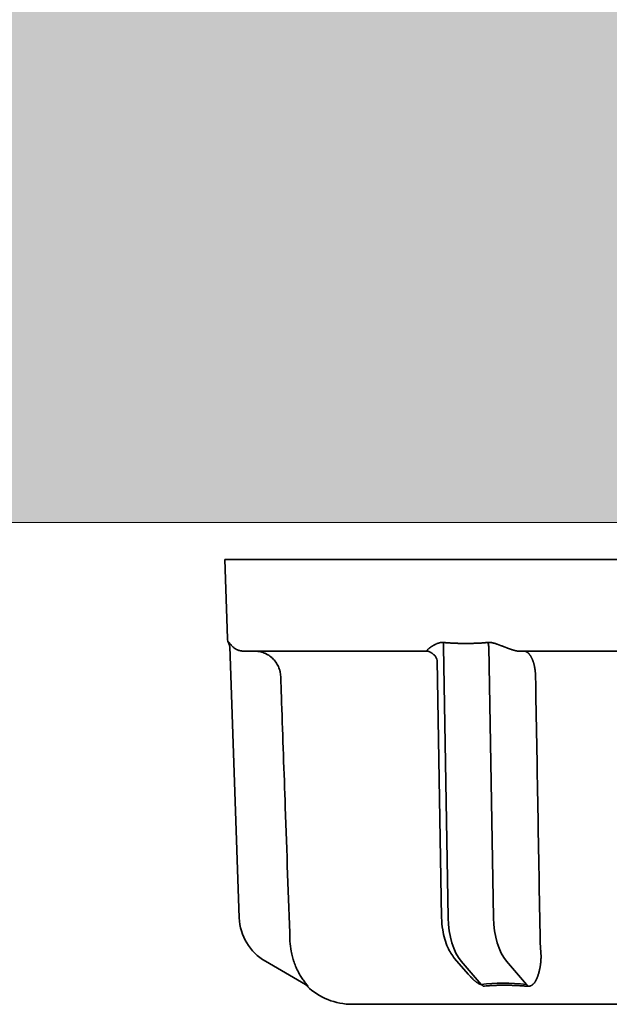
# Model space of a CAD drawing. Extents: x 3940905 to 4145695, y 925352 to 1109797.
# Tile 584 of 656: x 4010908 to 4010930, y 1102060 to 1102098. Entities that reach past the tile are written whole.
import ezdxf

# ---------------------------------------------------------------- set-up
doc = ezdxf.new("R2010")
doc.units = 0
doc.header["$LTSCALE"] = 750
doc.header["$MEASUREMENT"] = 0
for name, color, linetype, lineweight in [('CKD Equipments', 252, 'CONTINUOUS', 0), ('HATCH', 7, 'CONTINUOUS', 0), ('wall', 7, 'CONTINUOUS', 25)]:
    doc.layers.add(name, color=color, linetype=linetype, lineweight=lineweight)

msp = doc.modelspace()

# ---------------------------------------------------------------- hatches: boundary and pattern name
at = {"layer": 'HATCH'}
h = msp.add_hatch(color=8, dxfattribs=at)
h.dxf.hatch_style = 1
h.paths.add_polyline_path([(4016977.745, 1102308.435), (4004382.745, 1102308.435), (4004382.745, 1088263.435), (4004252.745, 1088263.435), (4004252.745, 1074300.435), (4004415.745, 1074300.435), (4004415.745, 1067776.415), (4004872.745, 1067776.415), (4004872.745, 1072350.435), (4004872.745, 1074463.435), (4004482.745, 1074463.435), (4004482.745, 1088033.463), (4004607.745, 1088033.434), (4004607.745, 1102078.435), (4016977.745, 1102078.435)])

# ---------------------------------------------------------------- linework, layer by layer
at = {"layer": 'CKD Equipments', "color": 7, "linetype": 'Continuous', "lineweight": 35}
for p, q in [((4010952.11, 1102077.016, 1431.4), (4010915.61, 1102077.016, 1431.4)), ((4010915.715, 1102073.999, 1431.4), (4010915.61, 1102077.016, 1431.4)), ((4010915.759, 1102073.81, 1431.4), (4010915.771, 1102073.847, 1431.4)), ((4010915.801, 1102073.695, 1431.4), (4010916.163, 1102063.324, 1431.4)), ((4010916.328, 1102073.516, 1431.4), (4010923.362, 1102073.516, 1431.4)), ((4010924.145, 1102063.324, 1431.4), (4010923.964, 1102073.695, 1431.4)), ((4010925.696, 1102073.695, 1431.4), (4010925.877, 1102063.324, 1431.4)), ((4010926.826, 1102073.516, 1431.4), (4010940.893, 1102073.516, 1431.4)), ((4010923.724, 1102073.163, 1431.4), (4010923.895, 1102063.333, 1431.4)), ((4010917.162, 1102061.662, 1431.4), (4010918.692, 1102060.778, 1431.4)), ((4010924.392, 1102061.768, 1431.4), (4010924.914, 1102061.164, 1431.4)), ((4010925.41, 1102060.778, 1431.4), (4010924.645, 1102061.662, 1431.4)), ((4010926.377, 1102061.662, 1431.4), (4010927.142, 1102060.778, 1431.4)), ((4010918.767, 1102060.718, 1431.4), (4010918.714, 1102060.747, 1431.4)), ((4010933.86, 1102060.016, 1431.4), (4010920.48, 1102060.016, 1431.4))]:
    msp.add_line(p, q, dxfattribs=at)
for centre, radius, start, end in [((4010916.215, 1102074.016, 1431.4), 0.5, 182, 204.2309), ((4010918.162, 1102063.394, 1431.4), 2, 182, 240), ((4010920.48, 1102062.516, 1431.4), 2.5, 226.4161, 270)]:
    msp.add_arc(centre, radius, start, end, dxfattribs=at)
for centre, major_axis, ratio, start_param, end_param in [((4010915.304, 1102073.605, 1431.4), (0.5, 0.017), 1, 6.264222, 6.674122), ((4010925.145, 1102063.394, 1431.4), (0, -2), 0.5, 4.747296, 5.759587), ((4010926.877, 1102063.394, 1431.4), (0, 2), 0.5, 1.605703, 2.617994), ((4010918.442, 1102060.345, 1431.4), (0.25, 0.433), 0.982349, 6.042057, 6.283185), ((4010928.618, 1102058.074, 1431.4), (-5.284, 1.525), 0.433013, 5.117554, 5.483229), ((4010925.285, 1102060.345, 1431.4), (-0.06, 0.496), 0.631469, 5.449559, 5.690691), ((4010927.017, 1102060.345, 1431.4), (0.05, 0.498), 0.350879, 5.561487, 5.802334)]:
    msp.add_ellipse(centre, major_axis=major_axis, ratio=ratio, start_param=start_param, end_param=end_param, dxfattribs=at)
for points, knots in [([(4010915.771, 1102073.847, 1431.4), (4010915.771, 1102073.849, 1431.4), (4010915.773, 1102073.85, 1431.4), (4010915.777, 1102073.848, 1431.4), (4010915.779, 1102073.845, 1431.4), (4010915.786, 1102073.836, 1431.4), (4010915.79, 1102073.831, 1431.4), (4010915.798, 1102073.818, 1431.4), (4010915.803, 1102073.811, 1431.4), (4010915.814, 1102073.795, 1431.4), (4010915.821, 1102073.786, 1431.4), (4010915.834, 1102073.769, 1431.4), (4010915.841, 1102073.759, 1431.4), (4010915.865, 1102073.732, 1431.4), (4010915.882, 1102073.712, 1431.4), (4010915.913, 1102073.683, 1431.4), (4010915.924, 1102073.673, 1431.4), (4010915.948, 1102073.654, 1431.4), (4010915.96, 1102073.645, 1431.4), (4010915.986, 1102073.626, 1431.4), (4010916, 1102073.617, 1431.4), (4010916.022, 1102073.603, 1431.4), (4010916.03, 1102073.599, 1431.4), (4010916.046, 1102073.59, 1431.4), (4010916.054, 1102073.586, 1431.4), (4010916.08, 1102073.573, 1431.4), (4010916.098, 1102073.565, 1431.4), (4010916.136, 1102073.55, 1431.4), (4010916.157, 1102073.543, 1431.4), (4010916.19, 1102073.534, 1431.4), (4010916.201, 1102073.531, 1431.4), (4010916.225, 1102073.526, 1431.4), (4010916.237, 1102073.524, 1431.4), (4010916.262, 1102073.52, 1431.4), (4010916.275, 1102073.519, 1431.4), (4010916.301, 1102073.517, 1431.4), (4010916.315, 1102073.516, 1431.4), (4010916.328, 1102073.516, 1431.4)], [0, 0, 0, 0, 0.0625, 0.0625, 0.125, 0.125, 0.1875, 0.1875, 0.25, 0.25, 0.3125, 0.3125, 0.375, 0.375, 0.5, 0.5, 0.5625, 0.5625, 0.625, 0.625, 0.6875, 0.6875, 0.71875, 0.71875, 0.75, 0.75, 0.8125, 0.8125, 0.875, 0.875, 0.90625, 0.90625, 0.9375, 0.9375, 0.96875, 0.96875, 1, 1, 1, 1]), ([(4010916.745, 1102073.516, 1431.4), (4010916.778, 1102073.516, 1431.4), (4010916.81, 1102073.515, 1431.4), (4010916.874, 1102073.509, 1431.4), (4010916.905, 1102073.504, 1431.4), (4010916.999, 1102073.486, 1431.4), (4010917.06, 1102073.468, 1431.4), (4010917.134, 1102073.438, 1431.4), (4010917.149, 1102073.431, 1431.4), (4010917.178, 1102073.418, 1431.4), (4010917.221, 1102073.397, 1431.4), (4010917.29, 1102073.357, 1431.4), (4010917.342, 1102073.32, 1431.4), (4010917.379, 1102073.29, 1431.4), (4010917.392, 1102073.28, 1431.4), (4010917.416, 1102073.259, 1431.4), (4010917.428, 1102073.248, 1431.4), (4010917.462, 1102073.214, 1431.4), (4010917.484, 1102073.191, 1431.4), (4010917.516, 1102073.154, 1431.4), (4010917.526, 1102073.142, 1431.4), (4010917.546, 1102073.116, 1431.4), (4010917.555, 1102073.103, 1431.4), (4010917.601, 1102073.038, 1431.4), (4010917.633, 1102072.982, 1431.4), (4010917.672, 1102072.895, 1431.4), (4010917.683, 1102072.865, 1431.4), (4010917.698, 1102072.819, 1431.4), (4010917.703, 1102072.804, 1431.4), (4010917.712, 1102072.773, 1431.4), (4010917.716, 1102072.757, 1431.4), (4010917.734, 1102072.679, 1431.4), (4010917.742, 1102072.616, 1431.4), (4010917.745, 1102072.551, 1431.4)], [0, 0, 0, 0, 0.0625, 0.0625, 0.125, 0.125, 0.25, 0.25, 0.28125, 0.28125, 0.3125, 0.375, 0.4375, 0.4375, 0.46875, 0.46875, 0.5, 0.5, 0.5625, 0.5625, 0.59375, 0.59375, 0.625, 0.625, 0.75, 0.75, 0.8125, 0.8125, 0.84375, 0.84375, 0.875, 0.875, 1, 1, 1, 1]), ([(4010923.362, 1102073.516, 1431.4), (4010923.361, 1102073.516, 1431.4), (4010923.359, 1102073.516, 1431.4), (4010923.356, 1102073.517, 1431.4), (4010923.353, 1102073.517, 1431.4), (4010923.351, 1102073.517, 1431.4), (4010923.348, 1102073.518, 1431.4), (4010923.346, 1102073.519, 1431.4), (4010923.344, 1102073.519, 1431.4), (4010923.343, 1102073.52, 1431.4), (4010923.341, 1102073.521, 1431.4), (4010923.34, 1102073.522, 1431.4), (4010923.339, 1102073.524, 1431.4), (4010923.338, 1102073.525, 1431.4), (4010923.337, 1102073.527, 1431.4), (4010923.337, 1102073.528, 1431.4), (4010923.337, 1102073.53, 1431.4), (4010923.337, 1102073.532, 1431.4), (4010923.337, 1102073.534, 1431.4), (4010923.337, 1102073.536, 1431.4), (4010923.338, 1102073.538, 1431.4), (4010923.339, 1102073.541, 1431.4), (4010923.34, 1102073.543, 1431.4), (4010923.341, 1102073.546, 1431.4), (4010923.343, 1102073.549, 1431.4), (4010923.344, 1102073.552, 1431.4), (4010923.346, 1102073.555, 1431.4), (4010923.35, 1102073.559, 1431.4), (4010923.354, 1102073.566, 1431.4), (4010923.361, 1102073.574, 1431.4), (4010923.369, 1102073.582, 1431.4), (4010923.378, 1102073.591, 1431.4), (4010923.389, 1102073.601, 1431.4), (4010923.4, 1102073.611, 1431.4), (4010923.413, 1102073.622, 1431.4), (4010923.427, 1102073.633, 1431.4), (4010923.443, 1102073.645, 1431.4), (4010923.454, 1102073.653, 1431.4), (4010923.459, 1102073.657, 1431.4)], [0, 0, 0, 0, 0.014378, 0.028902, 0.043586, 0.058442, 0.073484, 0.088723, 0.104172, 0.11984, 0.13574, 0.151881, 0.168274, 0.184928, 0.201853, 0.219056, 0.236547, 0.254333, 0.272422, 0.290821, 0.309537, 0.328577, 0.347948, 0.367654, 0.387703, 0.408098, 0.428847, 0.449953, 0.497402, 0.546428, 0.597075, 0.649384, 0.703393, 0.759133, 0.816637, 0.875933, 0.937046, 1, 1, 1, 1]), ([(4010923.459, 1102073.657, 1431.4), (4010923.462, 1102073.659, 1431.4), (4010923.469, 1102073.664, 1431.4), (4010923.479, 1102073.671, 1431.4), (4010923.489, 1102073.678, 1431.4), (4010923.499, 1102073.684, 1431.4), (4010923.51, 1102073.691, 1431.4), (4010923.52, 1102073.698, 1431.4), (4010923.531, 1102073.705, 1431.4), (4010923.542, 1102073.712, 1431.4), (4010923.553, 1102073.719, 1431.4), (4010923.565, 1102073.726, 1431.4), (4010923.576, 1102073.733, 1431.4), (4010923.588, 1102073.739, 1431.4), (4010923.6, 1102073.746, 1431.4), (4010923.612, 1102073.753, 1431.4), (4010923.624, 1102073.759, 1431.4), (4010923.637, 1102073.766, 1431.4), (4010923.649, 1102073.772, 1431.4), (4010923.669, 1102073.782, 1431.4), (4010923.696, 1102073.795, 1431.4), (4010923.73, 1102073.809, 1431.4), (4010923.765, 1102073.821, 1431.4), (4010923.794, 1102073.83, 1431.4), (4010923.818, 1102073.836, 1431.4), (4010923.837, 1102073.841, 1431.4), (4010923.856, 1102073.844, 1431.4), (4010923.875, 1102073.846, 1431.4), (4010923.894, 1102073.848, 1431.4), (4010923.914, 1102073.849, 1431.4), (4010923.933, 1102073.849, 1431.4), (4010923.952, 1102073.848, 1431.4), (4010923.965, 1102073.847, 1431.4), (4010923.971, 1102073.847, 1431.4)], [0, 0, 0, 0, 0.025956, 0.051873, 0.077753, 0.103598, 0.129409, 0.155187, 0.180935, 0.206654, 0.232345, 0.258011, 0.283653, 0.309272, 0.334871, 0.36045, 0.386012, 0.411559, 0.437091, 0.462612, 0.530774, 0.596037, 0.65848, 0.718196, 0.751132, 0.783577, 0.815565, 0.847131, 0.878313, 0.90915, 0.939682, 0.969951, 1, 1, 1, 1]), ([(4010923.971, 1102073.847, 1431.4), (4010923.984, 1102073.845, 1431.4), (4010924.011, 1102073.843, 1431.4), (4010924.051, 1102073.839, 1431.4), (4010924.091, 1102073.836, 1431.4), (4010924.132, 1102073.833, 1431.4), (4010924.174, 1102073.83, 1431.4), (4010924.216, 1102073.827, 1431.4), (4010924.258, 1102073.825, 1431.4), (4010924.302, 1102073.822, 1431.4), (4010924.345, 1102073.82, 1431.4), (4010924.389, 1102073.818, 1431.4), (4010924.434, 1102073.817, 1431.4), (4010924.479, 1102073.815, 1431.4), (4010924.525, 1102073.814, 1431.4), (4010924.571, 1102073.813, 1431.4), (4010924.618, 1102073.812, 1431.4), (4010924.665, 1102073.811, 1431.4), (4010924.712, 1102073.811, 1431.4), (4010924.761, 1102073.81, 1431.4), (4010924.821, 1102073.81, 1431.4), (4010924.893, 1102073.811, 1431.4), (4010924.976, 1102073.811, 1431.4), (4010925.057, 1102073.813, 1431.4), (4010925.137, 1102073.815, 1431.4), (4010925.216, 1102073.818, 1431.4), (4010925.293, 1102073.821, 1431.4), (4010925.369, 1102073.825, 1431.4), (4010925.444, 1102073.829, 1431.4), (4010925.517, 1102073.834, 1431.4), (4010925.588, 1102073.84, 1431.4), (4010925.636, 1102073.845, 1431.4), (4010925.659, 1102073.847, 1431.4)], [0, 0, 0, 0, 0.023767, 0.047813, 0.072139, 0.096746, 0.121634, 0.146804, 0.172257, 0.197993, 0.224014, 0.25032, 0.276911, 0.303788, 0.330952, 0.358404, 0.386144, 0.414172, 0.44249, 0.471098, 0.499996, 0.549727, 0.598592, 0.646596, 0.693742, 0.740031, 0.785469, 0.830058, 0.873802, 0.916704, 0.958769, 1, 1, 1, 1]), ([(4010925.659, 1102073.847, 1431.4), (4010925.663, 1102073.847, 1431.4), (4010925.67, 1102073.848, 1431.4), (4010925.68, 1102073.848, 1431.4), (4010925.691, 1102073.849, 1431.4), (4010925.702, 1102073.849, 1431.4), (4010925.712, 1102073.849, 1431.4), (4010925.723, 1102073.849, 1431.4), (4010925.734, 1102073.848, 1431.4), (4010925.745, 1102073.848, 1431.4), (4010925.757, 1102073.847, 1431.4), (4010925.768, 1102073.846, 1431.4), (4010925.779, 1102073.844, 1431.4), (4010925.791, 1102073.843, 1431.4), (4010925.802, 1102073.841, 1431.4), (4010925.814, 1102073.839, 1431.4), (4010925.826, 1102073.837, 1431.4), (4010925.838, 1102073.834, 1431.4), (4010925.859, 1102073.829, 1431.4), (4010925.891, 1102073.821, 1431.4), (4010925.934, 1102073.809, 1431.4), (4010925.978, 1102073.795, 1431.4), (4010926.019, 1102073.78, 1431.4), (4010926.056, 1102073.767, 1431.4), (4010926.088, 1102073.755, 1431.4), (4010926.119, 1102073.743, 1431.4), (4010926.151, 1102073.731, 1431.4), (4010926.183, 1102073.719, 1431.4), (4010926.215, 1102073.707, 1431.4), (4010926.248, 1102073.694, 1431.4), (4010926.28, 1102073.682, 1431.4), (4010926.312, 1102073.669, 1431.4), (4010926.334, 1102073.661, 1431.4), (4010926.345, 1102073.657, 1431.4)], [0, 0, 0, 0, 0.015878, 0.031814, 0.047812, 0.06388, 0.080024, 0.096249, 0.112563, 0.128971, 0.145479, 0.162093, 0.178818, 0.19566, 0.212625, 0.229717, 0.246942, 0.264306, 0.281812, 0.341486, 0.403922, 0.469212, 0.537436, 0.583365, 0.629342, 0.675374, 0.721474, 0.767649, 0.81391, 0.860266, 0.906726, 0.953301, 1, 1, 1, 1]), ([(4010926.345, 1102073.657, 1431.4), (4010926.351, 1102073.655, 1431.4), (4010926.362, 1102073.65, 1431.4), (4010926.379, 1102073.644, 1431.4), (4010926.396, 1102073.638, 1431.4), (4010926.412, 1102073.632, 1431.4), (4010926.428, 1102073.626, 1431.4), (4010926.444, 1102073.62, 1431.4), (4010926.46, 1102073.614, 1431.4), (4010926.475, 1102073.609, 1431.4), (4010926.49, 1102073.603, 1431.4), (4010926.505, 1102073.598, 1431.4), (4010926.52, 1102073.593, 1431.4), (4010926.534, 1102073.588, 1431.4), (4010926.548, 1102073.583, 1431.4), (4010926.562, 1102073.579, 1431.4), (4010926.575, 1102073.574, 1431.4), (4010926.588, 1102073.57, 1431.4), (4010926.601, 1102073.566, 1431.4), (4010926.614, 1102073.562, 1431.4), (4010926.629, 1102073.557, 1431.4), (4010926.646, 1102073.552, 1431.4), (4010926.665, 1102073.547, 1431.4), (4010926.682, 1102073.542, 1431.4), (4010926.7, 1102073.537, 1431.4), (4010926.716, 1102073.533, 1431.4), (4010926.731, 1102073.53, 1431.4), (4010926.746, 1102073.527, 1431.4), (4010926.76, 1102073.524, 1431.4), (4010926.773, 1102073.522, 1431.4), (4010926.785, 1102073.52, 1431.4), (4010926.797, 1102073.518, 1431.4), (4010926.807, 1102073.517, 1431.4), (4010926.817, 1102073.517, 1431.4), (4010926.823, 1102073.516, 1431.4), (4010926.826, 1102073.516, 1431.4)], [0, 0, 0, 0, 0.033366, 0.06622, 0.098563, 0.130401, 0.161736, 0.192573, 0.222914, 0.252765, 0.282129, 0.311011, 0.339415, 0.367347, 0.394812, 0.421815, 0.448361, 0.474458, 0.50011, 0.525325, 0.550109, 0.589003, 0.62668, 0.663174, 0.698524, 0.732768, 0.765952, 0.798124, 0.829336, 0.859645, 0.889114, 0.917809, 0.945803, 0.973173, 1, 1, 1, 1]), ([(4010927.035, 1102073.516, 1431.4), (4010927.039, 1102073.516, 1431.4), (4010927.048, 1102073.516, 1431.4), (4010927.062, 1102073.515, 1431.4), (4010927.075, 1102073.512, 1431.4), (4010927.089, 1102073.509, 1431.4), (4010927.102, 1102073.505, 1431.4), (4010927.115, 1102073.5, 1431.4), (4010927.127, 1102073.495, 1431.4), (4010927.14, 1102073.488, 1431.4), (4010927.152, 1102073.481, 1431.4), (4010927.165, 1102073.473, 1431.4), (4010927.177, 1102073.465, 1431.4), (4010927.188, 1102073.456, 1431.4), (4010927.2, 1102073.446, 1431.4), (4010927.211, 1102073.435, 1431.4), (4010927.223, 1102073.424, 1431.4), (4010927.233, 1102073.412, 1431.4), (4010927.244, 1102073.4, 1431.4), (4010927.255, 1102073.387, 1431.4), (4010927.265, 1102073.374, 1431.4), (4010927.275, 1102073.36, 1431.4), (4010927.284, 1102073.345, 1431.4), (4010927.294, 1102073.331, 1431.4), (4010927.303, 1102073.316, 1431.4), (4010927.312, 1102073.3, 1431.4), (4010927.321, 1102073.284, 1431.4), (4010927.329, 1102073.268, 1431.4), (4010927.337, 1102073.251, 1431.4), (4010927.345, 1102073.235, 1431.4), (4010927.353, 1102073.217, 1431.4), (4010927.36, 1102073.2, 1431.4), (4010927.368, 1102073.183, 1431.4), (4010927.375, 1102073.165, 1431.4), (4010927.381, 1102073.147, 1431.4), (4010927.388, 1102073.129, 1431.4), (4010927.394, 1102073.11, 1431.4), (4010927.4, 1102073.092, 1431.4), (4010927.406, 1102073.073, 1431.4), (4010927.411, 1102073.055, 1431.4), (4010927.416, 1102073.036, 1431.4), (4010927.421, 1102073.017, 1431.4), (4010927.426, 1102072.998, 1431.4), (4010927.431, 1102072.98, 1431.4), (4010927.435, 1102072.961, 1431.4), (4010927.439, 1102072.942, 1431.4), (4010927.443, 1102072.923, 1431.4), (4010927.447, 1102072.904, 1431.4), (4010927.45, 1102072.885, 1431.4), (4010927.454, 1102072.867, 1431.4), (4010927.457, 1102072.848, 1431.4), (4010927.46, 1102072.83, 1431.4), (4010927.462, 1102072.811, 1431.4), (4010927.465, 1102072.793, 1431.4), (4010927.467, 1102072.774, 1431.4), (4010927.469, 1102072.756, 1431.4), (4010927.471, 1102072.738, 1431.4), (4010927.473, 1102072.72, 1431.4), (4010927.475, 1102072.703, 1431.4), (4010927.476, 1102072.685, 1431.4), (4010927.477, 1102072.668, 1431.4), (4010927.479, 1102072.651, 1431.4), (4010927.48, 1102072.634, 1431.4), (4010927.48, 1102072.617, 1431.4), (4010927.481, 1102072.6, 1431.4), (4010927.482, 1102072.584, 1431.4), (4010927.482, 1102072.567, 1431.4), (4010927.482, 1102072.557, 1431.4), (4010927.483, 1102072.551, 1431.4)], [0, 0, 0, 0, 0.019871, 0.039597, 0.059177, 0.078612, 0.097901, 0.117045, 0.136044, 0.154897, 0.173605, 0.192167, 0.210585, 0.228856, 0.246983, 0.264964, 0.2828, 0.30049, 0.318036, 0.335436, 0.35269, 0.3698, 0.386764, 0.403583, 0.420257, 0.436785, 0.453169, 0.469407, 0.4855, 0.501447, 0.51725, 0.532907, 0.54842, 0.563787, 0.579009, 0.594086, 0.609018, 0.623804, 0.638446, 0.652943, 0.667294, 0.681501, 0.695562, 0.709479, 0.72325, 0.736876, 0.750358, 0.763694, 0.776886, 0.789932, 0.802834, 0.815591, 0.828202, 0.840669, 0.852991, 0.865168, 0.8772, 0.889088, 0.90083, 0.912428, 0.923881, 0.93519, 0.946353, 0.957372, 0.968246, 0.978975, 0.98956, 1, 1, 1, 1]), ([(4010923.584, 1102073.388, 1431.4), (4010923.597, 1102073.38, 1431.4), (4010923.644, 1102073.346, 1431.4), (4010923.694, 1102073.263, 1431.4), (4010923.718, 1102073.197, 1431.4), (4010923.724, 1102073.163, 1431.4)], [0, 0, 0, 0, 0.144977, 0.591786, 1, 1, 1, 1]), ([(4010917.745, 1102072.551, 1431.4), (4010917.756, 1102072.218, 1431.4), (4010917.768, 1102071.885, 1431.4), (4010917.827, 1102070.219, 1431.4), (4010917.874, 1102068.887, 1431.4), (4010917.98, 1102065.846, 1431.4), (4010918.041, 1102064.138, 1431.4), (4010918.101, 1102062.429, 1431.4)], [0, 0, 0, 0, 0.098732, 0.098732, 0.493661, 0.493661, 1, 1, 1, 1]), ([(4010923.895, 1102063.333, 1431.4), (4010923.898, 1102063.169, 1431.4), (4010923.933, 1102062.769, 1431.4), (4010924.09, 1102062.208, 1431.4), (4010924.288, 1102061.893, 1431.4), (4010924.392, 1102061.768, 1431.4)], [0, 0, 0, 0, 0.264117, 0.673855, 1, 1, 1, 1]), ([(4010918.144, 1102062.048, 1431.4), (4010918.158, 1102061.974, 1431.4), (4010918.175, 1102061.902, 1431.4), (4010918.203, 1102061.795, 1431.4), (4010918.213, 1102061.76, 1431.4), (4010918.229, 1102061.708, 1431.4), (4010918.235, 1102061.69, 1431.4), (4010918.246, 1102061.656, 1431.4), (4010918.252, 1102061.639, 1431.4), (4010918.281, 1102061.555, 1431.4), (4010918.306, 1102061.491, 1431.4), (4010918.36, 1102061.366, 1431.4), (4010918.389, 1102061.306, 1431.4), (4010918.435, 1102061.219, 1431.4), (4010918.45, 1102061.19, 1431.4), (4010918.482, 1102061.135, 1431.4), (4010918.498, 1102061.108, 1431.4), (4010918.531, 1102061.056, 1431.4), (4010918.547, 1102061.03, 1431.4), (4010918.58, 1102060.981, 1431.4), (4010918.597, 1102060.957, 1431.4), (4010918.631, 1102060.911, 1431.4), (4010918.647, 1102060.889, 1431.4), (4010918.672, 1102060.857, 1431.4), (4010918.68, 1102060.846, 1431.4), (4010918.696, 1102060.826, 1431.4), (4010918.704, 1102060.816, 1431.4), (4010918.72, 1102060.797, 1431.4), (4010918.727, 1102060.788, 1431.4), (4010918.742, 1102060.771, 1431.4), (4010918.749, 1102060.762, 1431.4), (4010918.761, 1102060.747, 1431.4), (4010918.767, 1102060.74, 1431.4), (4010918.777, 1102060.728, 1431.4), (4010918.781, 1102060.722, 1431.4), (4010918.785, 1102060.718, 1431.4)], [0, 0, 0, 0, 0.125, 0.125, 0.1875, 0.1875, 0.21875, 0.21875, 0.25, 0.25, 0.375, 0.375, 0.5, 0.5, 0.5625, 0.5625, 0.625, 0.625, 0.6875, 0.6875, 0.75, 0.75, 0.8125, 0.8125, 0.84375, 0.84375, 0.875, 0.875, 0.90625, 0.90625, 0.9375, 0.9375, 0.96875, 0.96875, 1, 1, 1, 1]), ([(4010927.682, 1102062.048, 1431.4), (4010927.682, 1102062.042, 1431.4), (4010927.683, 1102062.03, 1431.4), (4010927.685, 1102062.013, 1431.4), (4010927.686, 1102061.996, 1431.4), (4010927.687, 1102061.979, 1431.4), (4010927.689, 1102061.962, 1431.4), (4010927.689, 1102061.945, 1431.4), (4010927.69, 1102061.928, 1431.4), (4010927.691, 1102061.911, 1431.4), (4010927.691, 1102061.893, 1431.4), (4010927.692, 1102061.876, 1431.4), (4010927.692, 1102061.859, 1431.4), (4010927.692, 1102061.842, 1431.4), (4010927.692, 1102061.825, 1431.4), (4010927.692, 1102061.808, 1431.4), (4010927.691, 1102061.79, 1431.4), (4010927.691, 1102061.773, 1431.4), (4010927.69, 1102061.756, 1431.4), (4010927.69, 1102061.739, 1431.4), (4010927.689, 1102061.722, 1431.4), (4010927.688, 1102061.705, 1431.4), (4010927.687, 1102061.687, 1431.4), (4010927.685, 1102061.67, 1431.4), (4010927.684, 1102061.653, 1431.4), (4010927.682, 1102061.636, 1431.4), (4010927.681, 1102061.619, 1431.4), (4010927.679, 1102061.602, 1431.4), (4010927.677, 1102061.585, 1431.4), (4010927.675, 1102061.568, 1431.4), (4010927.673, 1102061.551, 1431.4), (4010927.671, 1102061.533, 1431.4), (4010927.668, 1102061.516, 1431.4), (4010927.666, 1102061.499, 1431.4), (4010927.663, 1102061.482, 1431.4), (4010927.66, 1102061.466, 1431.4), (4010927.657, 1102061.449, 1431.4), (4010927.654, 1102061.432, 1431.4), (4010927.651, 1102061.415, 1431.4), (4010927.648, 1102061.398, 1431.4), (4010927.644, 1102061.381, 1431.4), (4010927.641, 1102061.364, 1431.4), (4010927.637, 1102061.348, 1431.4), (4010927.633, 1102061.331, 1431.4), (4010927.629, 1102061.314, 1431.4), (4010927.625, 1102061.298, 1431.4), (4010927.621, 1102061.281, 1431.4), (4010927.613, 1102061.251, 1431.4), (4010927.602, 1102061.21, 1431.4), (4010927.587, 1102061.158, 1431.4), (4010927.571, 1102061.11, 1431.4), (4010927.556, 1102061.065, 1431.4), (4010927.539, 1102061.022, 1431.4), (4010927.522, 1102060.982, 1431.4), (4010927.504, 1102060.945, 1431.4), (4010927.485, 1102060.909, 1431.4), (4010927.464, 1102060.875, 1431.4), (4010927.442, 1102060.843, 1431.4), (4010927.422, 1102060.819, 1431.4), (4010927.406, 1102060.802, 1431.4), (4010927.395, 1102060.791, 1431.4), (4010927.384, 1102060.78, 1431.4), (4010927.372, 1102060.77, 1431.4), (4010927.361, 1102060.761, 1431.4), (4010927.35, 1102060.752, 1431.4), (4010927.339, 1102060.745, 1431.4), (4010927.328, 1102060.738, 1431.4), (4010927.316, 1102060.732, 1431.4), (4010927.305, 1102060.727, 1431.4), (4010927.294, 1102060.722, 1431.4), (4010927.286, 1102060.719, 1431.4), (4010927.282, 1102060.718, 1431.4)], [0, 0, 0, 0, 0.009756, 0.019532, 0.029328, 0.039147, 0.04899, 0.058857, 0.068751, 0.078673, 0.088624, 0.098605, 0.108618, 0.118664, 0.128744, 0.138859, 0.149011, 0.159201, 0.16943, 0.179699, 0.19001, 0.200363, 0.21076, 0.221202, 0.231689, 0.242224, 0.252806, 0.263438, 0.274119, 0.284852, 0.295637, 0.306475, 0.317366, 0.328313, 0.339315, 0.350374, 0.36149, 0.372665, 0.383899, 0.395192, 0.406547, 0.417963, 0.429441, 0.440983, 0.452588, 0.464257, 0.475992, 0.487792, 0.527433, 0.565751, 0.602765, 0.638498, 0.672973, 0.706218, 0.738263, 0.771627, 0.80405, 0.835594, 0.866327, 0.880145, 0.893441, 0.906222, 0.918496, 0.930275, 0.941569, 0.952391, 0.962755, 0.972678, 0.982179, 0.991278, 1, 1, 1, 1]), ([(4010924.914, 1102061.165, 1431.4), (4010924.922, 1102061.156, 1431.4), (4010924.941, 1102061.133, 1431.4), (4010924.974, 1102061.097, 1431.4), (4010925.012, 1102061.056, 1431.4), (4010925.05, 1102061.018, 1431.4), (4010925.085, 1102060.984, 1431.4), (4010925.115, 1102060.956, 1431.4), (4010925.141, 1102060.933, 1431.4), (4010925.164, 1102060.913, 1431.4), (4010925.187, 1102060.894, 1431.4), (4010925.209, 1102060.876, 1431.4), (4010925.23, 1102060.86, 1431.4), (4010925.251, 1102060.845, 1431.4), (4010925.266, 1102060.834, 1431.4), (4010925.277, 1102060.827, 1431.4), (4010925.283, 1102060.823, 1431.4), (4010925.289, 1102060.819, 1431.4), (4010925.295, 1102060.815, 1431.4), (4010925.301, 1102060.812, 1431.4), (4010925.306, 1102060.809, 1431.4), (4010925.312, 1102060.806, 1431.4), (4010925.317, 1102060.803, 1431.4), (4010925.322, 1102060.8, 1431.4), (4010925.327, 1102060.797, 1431.4), (4010925.332, 1102060.795, 1431.4), (4010925.337, 1102060.792, 1431.4), (4010925.342, 1102060.79, 1431.4), (4010925.347, 1102060.788, 1431.4), (4010925.351, 1102060.786, 1431.4), (4010925.356, 1102060.785, 1431.4), (4010925.36, 1102060.783, 1431.4), (4010925.365, 1102060.782, 1431.4), (4010925.369, 1102060.781, 1431.4), (4010925.373, 1102060.78, 1431.4), (4010925.377, 1102060.779, 1431.4), (4010925.381, 1102060.778, 1431.4), (4010925.384, 1102060.777, 1431.4), (4010925.388, 1102060.777, 1431.4), (4010925.391, 1102060.777, 1431.4), (4010925.395, 1102060.777, 1431.4), (4010925.398, 1102060.777, 1431.4), (4010925.401, 1102060.777, 1431.4), (4010925.404, 1102060.777, 1431.4), (4010925.407, 1102060.778, 1431.4), (4010925.409, 1102060.778, 1431.4), (4010925.41, 1102060.778, 1431.4)], [0, 0, 0, 0, 0.058733, 0.141346, 0.237466, 0.323668, 0.399963, 0.466367, 0.51678, 0.564767, 0.610342, 0.653522, 0.694326, 0.732778, 0.768904, 0.779883, 0.790551, 0.800912, 0.810968, 0.820725, 0.830188, 0.839361, 0.848251, 0.856863, 0.865204, 0.873282, 0.881106, 0.888684, 0.896026, 0.903144, 0.91005, 0.916756, 0.923279, 0.929632, 0.935834, 0.941904, 0.947859, 0.953722, 0.959514, 0.965257, 0.970975, 0.976691, 0.982429, 0.988211, 0.994061, 1, 1, 1, 1]), ([(4010918.784, 1102060.718, 1431.4), (4010918.785, 1102060.717, 1431.4), (4010918.786, 1102060.716, 1431.4), (4010918.787, 1102060.714, 1431.4), (4010918.788, 1102060.712, 1431.4), (4010918.789, 1102060.711, 1431.4), (4010918.79, 1102060.709, 1431.4), (4010918.791, 1102060.708, 1431.4), (4010918.791, 1102060.707, 1431.4), (4010918.791, 1102060.707, 1431.4), (4010918.791, 1102060.706, 1431.4), (4010918.79, 1102060.706, 1431.4), (4010918.79, 1102060.706, 1431.4), (4010918.789, 1102060.706, 1431.4), (4010918.788, 1102060.707, 1431.4), (4010918.787, 1102060.707, 1431.4), (4010918.787, 1102060.707, 1431.4)], [0, 0, 0, 0, 0.075461, 0.150017, 0.223732, 0.296675, 0.368917, 0.440529, 0.511586, 0.582165, 0.652342, 0.722196, 0.791808, 0.861259, 0.930629, 1, 1, 1, 1]), ([(4010927.034, 1102060.718, 1431.4), (4010927.023, 1102060.719, 1431.4), (4010927.001, 1102060.721, 1431.4), (4010926.967, 1102060.723, 1431.4), (4010926.934, 1102060.725, 1431.4), (4010926.901, 1102060.727, 1431.4), (4010926.868, 1102060.729, 1431.4), (4010926.835, 1102060.731, 1431.4), (4010926.802, 1102060.733, 1431.4), (4010926.769, 1102060.735, 1431.4), (4010926.736, 1102060.736, 1431.4), (4010926.703, 1102060.738, 1431.4), (4010926.671, 1102060.739, 1431.4), (4010926.638, 1102060.74, 1431.4), (4010926.606, 1102060.741, 1431.4), (4010926.574, 1102060.742, 1431.4), (4010926.541, 1102060.743, 1431.4), (4010926.509, 1102060.744, 1431.4), (4010926.477, 1102060.745, 1431.4), (4010926.445, 1102060.746, 1431.4), (4010926.413, 1102060.746, 1431.4), (4010926.382, 1102060.746, 1431.4), (4010926.35, 1102060.747, 1431.4), (4010926.318, 1102060.747, 1431.4), (4010926.287, 1102060.747, 1431.4), (4010926.256, 1102060.747, 1431.4), (4010926.224, 1102060.747, 1431.4), (4010926.193, 1102060.746, 1431.4), (4010926.162, 1102060.746, 1431.4), (4010926.131, 1102060.746, 1431.4), (4010926.1, 1102060.745, 1431.4), (4010926.069, 1102060.744, 1431.4), (4010926.039, 1102060.743, 1431.4), (4010926.008, 1102060.742, 1431.4), (4010925.978, 1102060.741, 1431.4), (4010925.947, 1102060.74, 1431.4), (4010925.917, 1102060.739, 1431.4), (4010925.887, 1102060.738, 1431.4), (4010925.857, 1102060.736, 1431.4), (4010925.827, 1102060.735, 1431.4), (4010925.797, 1102060.733, 1431.4), (4010925.768, 1102060.731, 1431.4), (4010925.738, 1102060.729, 1431.4), (4010925.709, 1102060.727, 1431.4), (4010925.679, 1102060.725, 1431.4), (4010925.65, 1102060.723, 1431.4), (4010925.621, 1102060.721, 1431.4), (4010925.602, 1102060.719, 1431.4), (4010925.592, 1102060.718, 1431.4)], [0, 0, 0, 0, 0.021779, 0.043552, 0.06532, 0.087084, 0.108843, 0.130598, 0.152348, 0.174095, 0.195838, 0.217578, 0.239315, 0.261049, 0.28278, 0.304509, 0.326236, 0.34796, 0.369683, 0.391405, 0.413126, 0.434845, 0.456564, 0.478282, 0.5, 0.521718, 0.543436, 0.565155, 0.586874, 0.608595, 0.630317, 0.65204, 0.673764, 0.695491, 0.71722, 0.738951, 0.760685, 0.782422, 0.804162, 0.825905, 0.847652, 0.869402, 0.891157, 0.912916, 0.93468, 0.956448, 0.978221, 1, 1, 1, 1]), ([(4010927.282, 1102060.718, 1431.4), (4010927.279, 1102060.717, 1431.4), (4010927.274, 1102060.716, 1431.4), (4010927.267, 1102060.714, 1431.4), (4010927.259, 1102060.712, 1431.4), (4010927.251, 1102060.711, 1431.4), (4010927.244, 1102060.709, 1431.4), (4010927.236, 1102060.708, 1431.4), (4010927.228, 1102060.707, 1431.4), (4010927.22, 1102060.707, 1431.4), (4010927.211, 1102060.706, 1431.4), (4010927.203, 1102060.706, 1431.4), (4010927.195, 1102060.706, 1431.4), (4010927.187, 1102060.706, 1431.4), (4010927.178, 1102060.707, 1431.4), (4010927.173, 1102060.707, 1431.4), (4010927.17, 1102060.707, 1431.4)], [0, 0, 0, 0, 0.075484, 0.15006, 0.223791, 0.296748, 0.368999, 0.440618, 0.511677, 0.582255, 0.652426, 0.722272, 0.791871, 0.861305, 0.930654, 1, 1, 1, 1])]:
    msp.add_open_spline(points, degree=3, knots=knots, dxfattribs=at)
for points, degree in [([(4010923.362, 1102073.516, 1431.4), (4010923.49, 1102073.48, 1431.4), (4010923.584, 1102073.388, 1431.4)], 2), ([(4010923.971, 1102073.847, 1431.4), (4010923.973, 1102073.798, 1431.4), (4010923.971, 1102073.746, 1431.4), (4010923.964, 1102073.695, 1431.4)], 3), ([(4010925.659, 1102073.847, 1431.4), (4010925.667, 1102073.822, 1431.4), (4010925.682, 1102073.772, 1431.4), (4010925.692, 1102073.721, 1431.4), (4010925.696, 1102073.695, 1431.4)], 3), ([(4010927.483, 1102072.551, 1431.4), (4010927.542, 1102069.177, 1431.4), (4010927.601, 1102065.803, 1431.4), (4010927.659, 1102062.429, 1431.4)], 3), ([(4010918.101, 1102062.429, 1431.4), (4010918.105, 1102062.301, 1431.4), (4010918.12, 1102062.174, 1431.4), (4010918.144, 1102062.048, 1431.4)], 3), ([(4010927.659, 1102062.429, 1431.4), (4010927.662, 1102062.301, 1431.4), (4010927.669, 1102062.173, 1431.4), (4010927.682, 1102062.048, 1431.4)], 3), ([(4010918.787, 1102060.707, 1431.4), (4010918.779, 1102060.711, 1431.4), (4010918.773, 1102060.715, 1431.4), (4010918.767, 1102060.718, 1431.4)], 3), ([(4010925.592, 1102060.718, 1431.4), (4010925.553, 1102060.714, 1431.4), (4010925.515, 1102060.711, 1431.4), (4010925.476, 1102060.707, 1431.4)], 3), ([(4010927.17, 1102060.707, 1431.4), (4010927.124, 1102060.711, 1431.4), (4010927.079, 1102060.714, 1431.4), (4010927.034, 1102060.718, 1431.4)], 3)]:
    msp.add_open_spline(points, degree=degree, dxfattribs=at)
at = {"layer": 'wall', "lineweight": 0, "ltscale": 2}
msp.add_lwpolyline([(4016977.745, 1102308.435), (4004382.745, 1102308.435), (4004382.745, 1088263.435), (4004252.745, 1088263.435), (4004252.745, 1074300.435), (4004415.745, 1074300.435), (4004415.745, 1067776.415), (4004872.745, 1067776.415), (4004872.745, 1074463.435), (4004482.745, 1074463.435), (4004482.745, 1088033.463), (4004607.745, 1088033.434), (4004607.745, 1102078.435), (4016977.745, 1102078.435)], close=True, dxfattribs=at)

doc.saveas('drawing.dxf')
